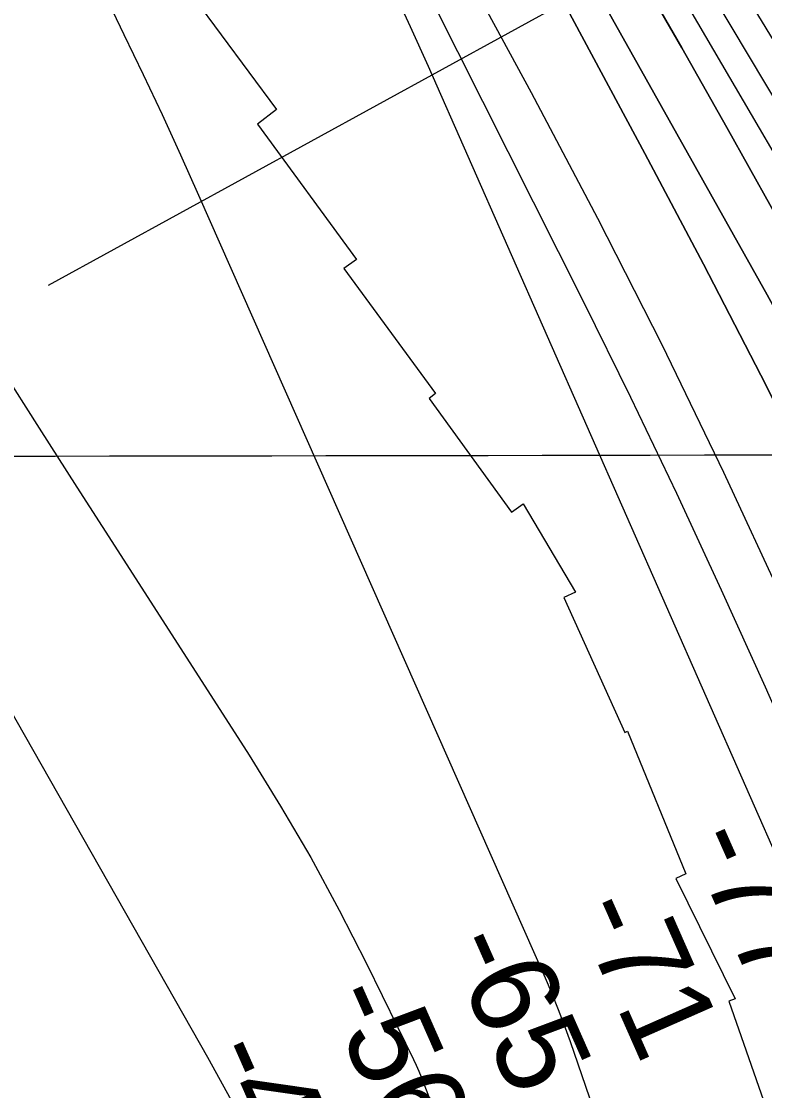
# Model space of a CAD drawing. Extents: x 3329297 to 3367176, y 649250 to 674653.
# Drawn here: x 3341150 to 3341715, y 666285 to 667097 of the extents above; entities that cross this region are included whole.
import ezdxf

# ---------------------------------------------------------------- set-up
doc = ezdxf.new("R2010")
doc.units = 0
for name, color, linetype in [('V-GRID-MAJR', 7, 'Continuous'), ('V-RIVR-EDGE', 7, 'Continuous'), ('V-RIVR-RANG', 7, 'Continuous'), ('V-RRAP-RVMT', 7, 'Continuous'), ('V-TOPO-DPTH', 7, 'Continuous'), ('V-TOPO-MAJR', 7, 'Continuous'), ('V-TOPO-MINR', 7, 'Continuous')]:
    doc.layers.add(name, color=color, linetype=linetype)

msp = doc.modelspace()

# ---------------------------------------------------------------- linework, layer by layer
at = {"layer": 'V-GRID-MAJR'}
msp.add_spline([(3333412.31, 666754.84), (3338670.21, 666762.87), (3343928.1, 666771.67), (3349185.99, 666781.23), (3354443.88, 666791.55), (3359701.77, 666802.64), (3364959.65, 666814.49), (3364959.66, 666814.49)], degree=3, dxfattribs=at)
at = {"layer": 'V-RIVR-EDGE'}
msp.add_spline([(3342816.41, 664076.7), (3342812.76, 664100.73), (3342811.24, 664114.69), (3342810.49, 664125.17), (3342811.67, 664129.43), (3342815.94, 664131.36), (3342822.14, 664130.96), (3342827.58, 664133.66), (3342827.98, 664138.7), (3342825.71, 664163.52), (3342823.01, 664169.35), (3342818.01, 664185.26), (3342816.5, 664200), (3342816.91, 664208.92), (3342818.1, 664220.94), (3342817.34, 664227.14), (3342814.66, 664243.44), (3342809.27, 664257.41), (3342808.51, 664264.01), (3342808.92, 664272.54), (3342814.79, 664296.18), (3342814.82, 664305.49), (3342810.59, 664319.46), (3342799.78, 664338.87), (3342790.88, 664350.14), (3342779.66, 664360.25), (3342778.51, 664365.3), (3342779.3, 664369.17), (3342779.69, 664370.72), (3342785.91, 664376.91), (3342798.35, 664388.13), (3342804.18, 664396.26), (3342807.71, 664410.21), (3342807.34, 664416.8), (3342805.02, 664421.46), (3342805.03, 664424.18), (3342805.05, 664435.04), (3342805.48, 664451.32), (3342803.59, 664468.39), (3342800.14, 664485.46), (3342800.15, 664492.05), (3342800.55, 664495.93), (3342805.6, 664499.41), (3342810.27, 664507.15), (3342811.45, 664513.74), (3342812.65, 664526.54), (3342808.84, 664554.08), (3342808.48, 664564.55), (3342811.98, 664571.52), (3342819.76, 664577.71), (3342825.21, 664588.56), (3342825.62, 664596.7), (3342825.25, 664604.07), (3342821.39, 664610.67), (3342817.54, 664623.86), (3342808.64, 664632.03), (3342807.5, 664639.01), (3342807.51, 664645.61), (3342805.59, 664651.04), (3342795.55, 664667.74), (3342786.28, 664683.28), (3342782.79, 664682.12), (3342779.3, 664685.62), (3342772.36, 664698.82), (3342765.01, 664705.82), (3342757.66, 664715.15), (3342754.96, 664720.97), (3342754.97, 664725.24), (3342756.92, 664729.5), (3342762.36, 664734.91), (3342763.16, 664745.77), (3342759.34, 664768.66), (3342756.66, 664780.69), (3342750.49, 664796.21), (3342738.91, 664818.35), (3342728.88, 664839.31), (3342718.83, 664850.59), (3342704.53, 664870.4), (3342673.21, 664906.93), (3342667.03, 664917.03), (3342662.4, 664928.67), (3342645.77, 664948.1), (3342638.82, 664957.43), (3342632.64, 664969.85), (3342630.72, 664978), (3342626.86, 664984.99), (3342614.87, 664996.66), (3342611.39, 664999.38), (3342609.84, 665001.32), (3342609.85, 665006.36), (3342606.76, 665010.25), (3342597.86, 665020.35), (3342593.22, 665025.41), (3342592.47, 665033.17), (3342590.94, 665044.42), (3342589.42, 665054.5), (3342588.28, 665065.36), (3342585.98, 665077), (3342585.23, 665086.7), (3342585.25, 665096.4), (3342584.88, 665101.05), (3342582.95, 665104.16), (3342580.25, 665109.59), (3342577.16, 665116.97), (3342577.18, 665122.79), (3342577.2, 665131.71), (3342577.22, 665142.56), (3342577.25, 665154.2), (3342576.12, 665167.77), (3342572.7, 665192.99), (3342566.93, 665215.11), (3342563.48, 665229.47), (3342558.85, 665239.95), (3342557.31, 665244.22), (3342555.4, 665255.47), (3342553.11, 665268.66), (3342549.27, 665284.57), (3342541.57, 665307.08), (3342537.34, 665321.83), (3342531.95, 665340.07), (3342533.51, 665343.55), (3342533.53, 665349.76), (3342526.98, 665368.39), (3342525.46, 665379.64), (3342523.54, 665388.18), (3342518.15, 665403.7), (3342515.47, 665416.12), (3342514.34, 665430.86), (3342508.57, 665450.65), (3342503.19, 665470.83), (3342492.38, 665490.63), (3342491.63, 665499.17), (3342490.87, 665508.48), (3342486.28, 665532.92), (3342483.6, 665545.33), (3342477.81, 665557.76), (3342475.93, 665580.26), (3342474.8, 665594.22), (3342470.17, 665605.48), (3342467.87, 665614.4), (3342467.13, 665629.53), (3342466.39, 665643.49), (3342466.82, 665662.1), (3342467.25, 665679.55), (3342463.41, 665695.46), (3342454.93, 665713.71), (3342445.67, 665732.35), (3342448.39, 665735.45), (3342449.55, 665735.05), (3342454.58, 665728.84), (3342456.13, 665730.38), (3342456.13, 665730.77), (3342455.37, 665734.65), (3342442.22, 665750.97), (3342428.7, 665771.56), (3342413.65, 665800.68), (3342398.6, 665832.52), (3342380.47, 665869.41), (3342358.86, 665914.06), (3342350, 665938.51), (3342337.27, 665963.36), (3342312.2, 666021.59), (3342297.17, 666058.47), (3342281.74, 666092.64), (3342274.81, 666112.43), (3342267.5, 666136.11), (3342262.92, 666165.98), (3342261.43, 666190.8), (3342261.45, 666198.56), (3342257.57, 666197.79), (3342255.25, 666199.74), (3342252.93, 666205.17), (3342252.57, 666212.54), (3342252.58, 666219.13), (3342250.29, 666232.71), (3342241.82, 666258.33), (3342236.07, 666285.87), (3342231.81, 666288.99), (3342227.55, 666291.71), (3342219.05, 666302.59), (3342218.67, 666306.86), (3342219.07, 666312.29), (3342210.16, 666314.25), (3342205.13, 666318.91), (3342203.98, 666324.35), (3342203.99, 666330.16), (3342202.08, 666339.09), (3342191.65, 666356.56), (3342180.04, 666369), (3342175.41, 666377.55), (3342164.99, 666396.96), (3342154.58, 666421.81), (3342139.95, 666463.34), (3342130.7, 666487.79), (3342122.99, 666506.43), (3342111.8, 666527.4), (3342098.68, 666554.19), (3342094.83, 666565.83), (3342092.54, 666581.74), (3342088.69, 666594.54), (3342085.25, 666612.78), (3342082.17, 666622.09), (3342072.89, 666631.81), (3342063.22, 666645.41), (3342057.44, 666657.83), (3342049.73, 666678.02), (3342048.22, 666693.14), (3342050.17, 666696.63), (3342050.96, 666704.38), (3342046.71, 666709.05), (3342039.36, 666716.82), (3342032.41, 666729.25), (3342015.81, 666761.09), (3342003.06, 666780.9), (3341996.09, 666786.35), (3341994.95, 666792.55), (3341992.63, 666796.44), (3341982.97, 666811.97), (3341967.13, 666835.28), (3341953.59, 666848.89), (3341946.63, 666857.44), (3341940.45, 666867.92), (3341935.81, 666874.14), (3341919.16, 666884.26), (3341915.69, 666890.09), (3341911.45, 666900.18), (3341899.85, 666913.78), (3341894.82, 666921.16), (3341889.03, 666931.65), (3341869.32, 666956.91), (3341855.01, 666974.78), (3341848.82, 666978.67), (3341839.53, 666986.84), (3341829.09, 667000.44), (3341821.76, 667015.19), (3341819.07, 667024.89), (3341817.15, 667031.1), (3341806.31, 667038.89), (3341788.13, 667056.77), (3341778.46, 667069.98), (3341769.56, 667076.21), (3341762.98, 667079.71), (3341756.02, 667089.04), (3341748.29, 667099.53), (3341738.62, 667112.35), (3341730.89, 667120.12), (3341719.29, 667133.73), (3341714.66, 667143.05), (3341706.55, 667156.64), (3341694.95, 667171.79), (3341682.22, 667198.97), (3341673.73, 667217.22), (3341665.66, 667244.77), (3341658.35, 667270.77), (3341654.5, 667280.86), (3341646.79, 667297.56), (3341633.67, 667325.51), (3341621.31, 667347.26), (3341603.92, 667370.57), (3341601.61, 667379.11), (3341595.05, 667392.31), (3341586.57, 667412.5), (3341578.1, 667435.79), (3341568.43, 667448.22), (3341554.13, 667467.65), (3341537.52, 667492.51), (3341516.66, 667523.97), (3341476.08, 667581.85), (3341429.71, 667650.22), (3341398.03, 667697.22), (3341370.98, 667737.23), (3341354.76, 667763.64), (3341343.55, 667778.41), (3341338.9, 667782.3), (3341332.33, 667790.07), (3341325.39, 667805.99), (3341317.65, 667814.15), (3341305.28, 667827.37), (3341300.64, 667833.19), (3341282.89, 667869.69), (3341259.72, 667911.24), (3341224.58, 667969.5), (3341190.57, 668018.45), (3341159.67, 668067), (3341126.02, 668105.48), (3341085.81, 668151.72), (3341034.77, 668213.12), (3340998.8, 668250.83), (3340967.07, 668282.32), (3340929.92, 668312.66), (3340887.35, 668349.99), (3340852.52, 668378), (3340818.08, 668406.01), (3340783.64, 668439.06), (3340747.67, 668475.99), (3340722.92, 668504.36), (3340704.36, 668525.73), (3340693.92, 668537.01), (3340680.75, 668543.24), (3340672.61, 668546.75), (3340664.48, 668552.59), (3340650.93, 668563.48), (3340645.91, 668568.92), (3340640.88, 668576.69), (3340634.7, 668584.08), (3340619.62, 668601.57), (3340609.54, 668604.69), (3340603.74, 668608.97), (3340599.1, 668614.41), (3340595.62, 668621.01), (3340589.43, 668627.24), (3340567.76, 668645.9), (3340549.95, 668659.13), (3340496.93, 668702.7), (3340430.76, 668760.64), (3340383.93, 668798.76), (3340346.77, 668824.45), (3340316.96, 668845.08), (3340289.86, 668863.37), (3340255.41, 668891.77), (3340209.37, 668936.09), (3340181.13, 668962.92), (3340159.06, 668977.32), (3340134.29, 668996.39), (3340120.75, 669009.22), (3340113.4, 669017.77), (3340109.92, 669023.59), (3340107.6, 669025.92), (3340099.85, 669026.72), (3340094.42, 669027.9), (3340089.39, 669030.24), (3340085.14, 669036.45), (3340084.76, 669043.04), (3340082.06, 669046.15), (3340066.19, 669058.99), (3340051.1, 669071.44), (3340041.8, 669077.66), (3339987.61, 669116.19), (3339929.52, 669149.3), (3339882.28, 669177.34), (3339823.8, 669212), (3339768.82, 669245.87), (3339704.94, 669289.46), (3339659.64, 669320.6), (3339613.98, 669359.49), (3339576.03, 669382.85), (3339562.87, 669392.97), (3339559.39, 669394.53), (3339555.89, 669394.15), (3339553.17, 669389.89), (3339550.84, 669388.73), (3339546.19, 669392.24), (3339540.39, 669395.35), (3339537.28, 669393.03), (3339533.01, 669392.66), (3339518.67, 669398.12), (3339507.83, 669404.74), (3339498.93, 669411.35), (3339490.01, 669411.38), (3339486.53, 669416.04), (3339483.43, 669417.6), (3339473.36, 669420.73), (3339460.58, 669427.74), (3339447.8, 669435.52), (3339435.41, 669443.31), (3339423.8, 669453.42), (3339413.36, 669464.7), (3339407.94, 669471.3), (3339393.62, 669479.48), (3339378.13, 669489.21), (3339357.61, 669502.45), (3339355.67, 669504.78), (3339358.39, 669506.33), (3339359.56, 669509.43), (3339359.18, 669510.98), (3339356.48, 669515.25), (3339347.17, 669516.82), (3339341.34, 669512.57), (3339338.24, 669513.36), (3339320.82, 669525.81), (3339311.15, 669534.75), (3339296.06, 669548.75), (3339293.35, 669550.31), (3339286.37, 669549.16), (3339280.93, 669546.46), (3339277.05, 669546.47), (3339268.14, 669549.98), (3339250.71, 669559.72), (3339229.04, 669575.67), (3339210.84, 669586.97), (3339202.33, 669595.13), (3339200.4, 669599.4), (3339200.02, 669604.83), (3339198.1, 669611.04), (3339183.01, 669622.71), (3339166.35, 669632.45)], degree=3, dxfattribs=at)
at = {"layer": 'V-RIVR-RANG'}
msp.add_line((3342064.84, 667387.2), (3341170.56, 666896.62), dxfattribs=at)
at = {"layer": 'V-RRAP-RVMT'}
for p, q in [((3341269.18, 667131.22), (3341343.79, 667030.34)), ((3341343.79, 667030.34), (3341329.39, 667019.06)), ((3341329.39, 667019.06), (3341404.74, 666916.26)), ((3341404.74, 666916.26), (3341394.95, 666909.41)), ((3341394.95, 666909.41), (3341464.76, 666814.53)), ((3341464.76, 666814.53), (3341459.77, 666810.65)), ((3341459.77, 666810.65), (3341522.33, 666724.43)), ((3341522.33, 666724.43), (3341531.19, 666730.62)), ((3341531.19, 666730.62), (3341570.87, 666663.69)), ((3341570.87, 666663.69), (3341562.11, 666659.42)), ((3341562.11, 666659.42), (3341608.52, 666556.96)), ((3341608.52, 666556.96), (3341610.54, 666557.95)), ((3341610.54, 666557.95), (3341654.81, 666449.67)), ((3341654.81, 666449.67), (3341647.06, 666445.96)), ((3341647.06, 666445.96), (3341692.34, 666354.72)), ((3341692.34, 666354.72), (3341687.45, 666352.94)), ((3341687.45, 666352.94), (3341732.65, 666222.86))]:
    msp.add_line(p, q, dxfattribs=at)
at = {"layer": 'V-TOPO-DPTH'}
for points in [[(3341083.52, 667870.17), (3341157.79, 667794.75), (3341202.82, 667746.46), (3341246, 667696.64), (3341286.4, 667644.54), (3341324.94, 667590.92), (3341475.12, 667369.46), (3341492.67, 667343.06), (3341509.91, 667316.46), (3341526.65, 667289.55), (3341543.08, 667262.43), (3341581.71, 667197.34), (3341616.91, 667137.35), (3341651.73, 667077.14), (3341685.95, 667016.6), (3341719.79, 666955.83), (3341928.37, 666576.87), (3341943.16, 666549.3), (3341957.55, 666521.53), (3341971.34, 666493.45), (3341984.73, 666465.17), (3342014.48, 666400.56), (3342041.88, 666339.59), (3342068.54, 666278.3)], [(3342068.54, 666278.3), (3342041.88, 666339.59), (3342014.48, 666400.56), (3341984.73, 666465.17), (3341971.34, 666493.45), (3341957.55, 666521.53), (3341943.16, 666549.3), (3341928.37, 666576.87), (3341719.79, 666955.83), (3341685.95, 667016.6), (3341651.73, 667077.14), (3341616.91, 667137.35), (3341581.71, 667197.34), (3341543.08, 667262.43), (3341526.65, 667289.55), (3341509.91, 667316.46), (3341492.67, 667343.06), (3341475.12, 667369.46), (3341324.94, 667590.92), (3341286.4, 667644.54), (3341246, 667696.64), (3341202.82, 667746.46), (3341157.79, 667794.75), (3341083.52, 667870.17)], [(3342322.98, 665765.86), (3342010.97, 666529.7), (3342008.22, 666536.16), (3342005.36, 666542.56), (3342002.33, 666548.88), (3341999.17, 666555.15), (3341962.65, 666625.25), (3341940.8, 666666.32), (3341918.47, 666707.14), (3341895.43, 666747.55), (3341871.92, 666787.71), (3341545.81, 667333.66)], [(3342322.98, 665765.86), (3342010.97, 666529.7), (3342008.22, 666536.16), (3342005.36, 666542.56), (3342002.33, 666548.88), (3341999.17, 666555.15), (3341962.65, 666625.25), (3341940.8, 666666.32), (3341918.47, 666707.14), (3341895.43, 666747.55), (3341871.92, 666787.71), (3341545.81, 667333.66)], [(3341964.82, 666282.8), (3341943.85, 666334.08), (3341922.63, 666385.27), (3341909.44, 666416.79), (3341894.34, 666452.01), (3341878.85, 666487.05), (3341862.77, 666521.82), (3341846.29, 666556.41), (3341796.64, 666658.38), (3341754.54, 666743.57), (3341711.79, 666828.42), (3341668.05, 666912.77), (3341623.65, 666996.78), (3341470.8, 667281.93)], [(3341470.8, 667281.93), (3341623.65, 666996.78), (3341668.05, 666912.77), (3341711.79, 666828.42), (3341754.54, 666743.57), (3341796.64, 666658.38), (3341846.29, 666556.41), (3341862.77, 666521.82), (3341878.85, 666487.05), (3341894.34, 666452.01), (3341909.44, 666416.79), (3341922.63, 666385.27), (3341943.85, 666334.08), (3341964.82, 666282.8)], [(3341501.42, 667273.26), (3341716.55, 666889.35), (3341751.52, 666825.92), (3341785.91, 666762.17), (3341819.4, 666697.96), (3341852.31, 666633.43), (3341909.41, 666519.54), (3341913.25, 666511.69), (3341916.98, 666503.79), (3341920.55, 666495.81), (3341924.02, 666487.78), (3342171.87, 665898.21)], [(3341501.42, 667273.26), (3341716.55, 666889.35), (3341751.52, 666825.92), (3341785.91, 666762.17), (3341819.4, 666697.96), (3341852.31, 666633.43), (3341909.41, 666519.54), (3341913.25, 666511.69), (3341916.98, 666503.79), (3341920.55, 666495.81), (3341924.02, 666487.78), (3342171.87, 665898.21)]]:
    msp.add_lwpolyline(points, dxfattribs=at)
at = {"layer": 'V-TOPO-MAJR'}
for points in [[(3342186.27, 665545.24), (3341820.92, 666452.1), (3341819.26, 666456.15), (3341817.57, 666460.18), (3341815.83, 666464.18), (3341814.06, 666468.18), (3341728.93, 666656.73), (3341683.52, 666754.47), (3341636.71, 666851.51), (3341587.81, 666947.52), (3341537.51, 667042.83), (3341443.59, 667216.2), (3341429.7, 667240.71), (3341415.2, 667264.83), (3341399.78, 667288.38), (3341383.75, 667311.54), (3341296.04, 667433.19), (3341256.2, 667486.76), (3341215.34, 667539.52), (3341172.95, 667591.05), (3341129.52, 667641.76)], [(3341064.47, 666709.62), (3341291.56, 666310.19), (3341309.55, 666277.66)]]:
    msp.add_lwpolyline(points, dxfattribs=at)
at = {"layer": 'V-TOPO-MINR'}
for points in [[(3342189.2, 666175.28), (3342141.23, 666287.97), (3342040.66, 666518.34), (3342033.16, 666534.89), (3342025.36, 666551.3), (3342017.11, 666567.49), (3342008.57, 666583.53), (3341936.91, 666713.67), (3341891.79, 666794.37), (3341845.96, 666874.66), (3341799.07, 666954.33), (3341751.48, 667033.6), (3341573.07, 667326.35), (3341567.42, 667335.56), (3341561.74, 667344.76), (3341556.01, 667353.92), (3341550.24, 667363.06), (3341507.31, 667430.69), (3341479.84, 667473.49), (3341452.09, 667516.11), (3341423.93, 667558.46), (3341395.49, 667600.63), (3341082.73, 668059.45), (3340316.23, 668769.41)], [(3342349.38, 665627.96), (3341997.45, 666523), (3341996.52, 666525.28), (3341994.55, 666529.78), (3341992.4, 666534.2), (3341990.08, 666538.53), (3341988.86, 666540.67), (3341624.77, 667163.06), (3341608.7, 667190.33), (3341592.53, 667217.53), (3341576.18, 667244.64), (3341559.72, 667271.67), (3341542.96, 667298.51), (3341525.89, 667325.16), (3341508.37, 667351.51), (3341490.55, 667377.66), (3341294.34, 667660.4), (3341251.32, 667718.78), (3341206.22, 667775.4), (3341157.99, 667829.37), (3341107.66, 667881.58)], [(3342068.54, 666278.3), (3342041.88, 666339.59), (3342014.48, 666400.56), (3341984.73, 666465.17), (3341971.34, 666493.45), (3341957.55, 666521.53), (3341943.16, 666549.3), (3341928.37, 666576.87), (3341719.79, 666955.83), (3341685.95, 667016.6), (3341651.73, 667077.14), (3341616.91, 667137.35), (3341581.71, 667197.34), (3341543.08, 667262.43), (3341526.65, 667289.55), (3341509.91, 667316.46), (3341492.67, 667343.06), (3341475.12, 667369.46), (3341324.94, 667590.92), (3341286.4, 667644.54), (3341246, 667696.64), (3341202.82, 667746.46), (3341157.79, 667794.75), (3341083.52, 667870.17)], [(3341628.34, 666143.4), (3341567.07, 666322.07), (3341562.71, 666334.26), (3341558.14, 666346.38), (3341553.26, 666358.37), (3341548.18, 666370.29), (3341284.99, 666964.92), (3341271.21, 666995.61), (3341257.19, 667026.18), (3341242.83, 667056.59), (3341228.24, 667086.9), (3341213.83, 667117.28), (3341199.88, 667147.87), (3341186.63, 667178.77), (3341173.84, 667209.87), (3341056.33, 667505.07)], [(3342322.98, 665765.86), (3342010.97, 666529.7), (3342008.22, 666536.16), (3342005.36, 666542.56), (3342002.33, 666548.88), (3341999.17, 666555.15), (3341962.65, 666625.25), (3341940.8, 666666.32), (3341918.47, 666707.14), (3341895.43, 666747.55), (3341871.92, 666787.71), (3341545.81, 667333.66)], [(3341964.82, 666282.8), (3341943.85, 666334.08), (3341922.63, 666385.27), (3341909.44, 666416.79), (3341894.34, 666452.01), (3341878.85, 666487.05), (3341862.77, 666521.82), (3341846.29, 666556.41), (3341796.64, 666658.38), (3341754.54, 666743.57), (3341711.79, 666828.42), (3341668.05, 666912.77), (3341623.65, 666996.78), (3341470.8, 667281.93)], [(3342171.87, 665898.21), (3341924.02, 666487.78), (3341920.55, 666495.81), (3341916.98, 666503.79), (3341913.25, 666511.69), (3341909.41, 666519.54), (3341852.31, 666633.43), (3341819.4, 666697.96), (3341785.91, 666762.17), (3341751.52, 666825.92), (3341716.55, 666889.35), (3341501.42, 667273.26)], [(3341372.76, 667241.84), (3341374.37, 667238.99), (3341375.89, 667236.1), (3341402.66, 667182.8), (3341417.28, 667153.11), (3341431.61, 667123.29), (3341445.48, 667093.25), (3341459.05, 667063.07), (3341730.13, 666447.9), (3341734.86, 666437.05), (3341739.53, 666426.17), (3341744.12, 666415.26), (3341748.65, 666404.32), (3341992.02, 665809.99)], [(3341404.61, 667227.11), (3341576.98, 666884.12), (3341612.73, 666811.63), (3341647.76, 666738.8), (3341681.68, 666665.46), (3341714.89, 666591.77), (3341752.78, 666505.96), (3341766.37, 666474.86), (3341779.79, 666443.7), (3341792.98, 666412.44), (3341806, 666381.1), (3341841.56, 666294.6), (3341871.97, 666219.85)], [(3341135.03, 666833.17), (3341163.61, 666788.24), (3341192.29, 666743.37), (3341221.04, 666698.54), (3341323.15, 666539.69), (3341347.04, 666501.06), (3341370, 666461.91), (3341391.57, 666421.98), (3341412.23, 666381.53), (3341447.93, 666308.46), (3341449.97, 666304.13), (3341451.94, 666299.76), (3341453.78, 666295.34), (3341455.54, 666290.89), (3341512.39, 666141)]]:
    msp.add_lwpolyline(points, dxfattribs=at)

# ---------------------------------------------------------------- texts
at = {"layer": 'V-RIVR-RANG'}
for s, p in [('-77', (3341655.46, 666475.39)), ('-71', (3341569.64, 666422.17)), ('-65', (3341471.99, 666395.75)), ('-56', (3341380.21, 666356.06)), ('-49', (3341289.59, 666313.71))]:
    msp.add_text(s, height=67, rotation=293.83006, dxfattribs=at).set_placement(p)

doc.saveas('drawing.dxf')
